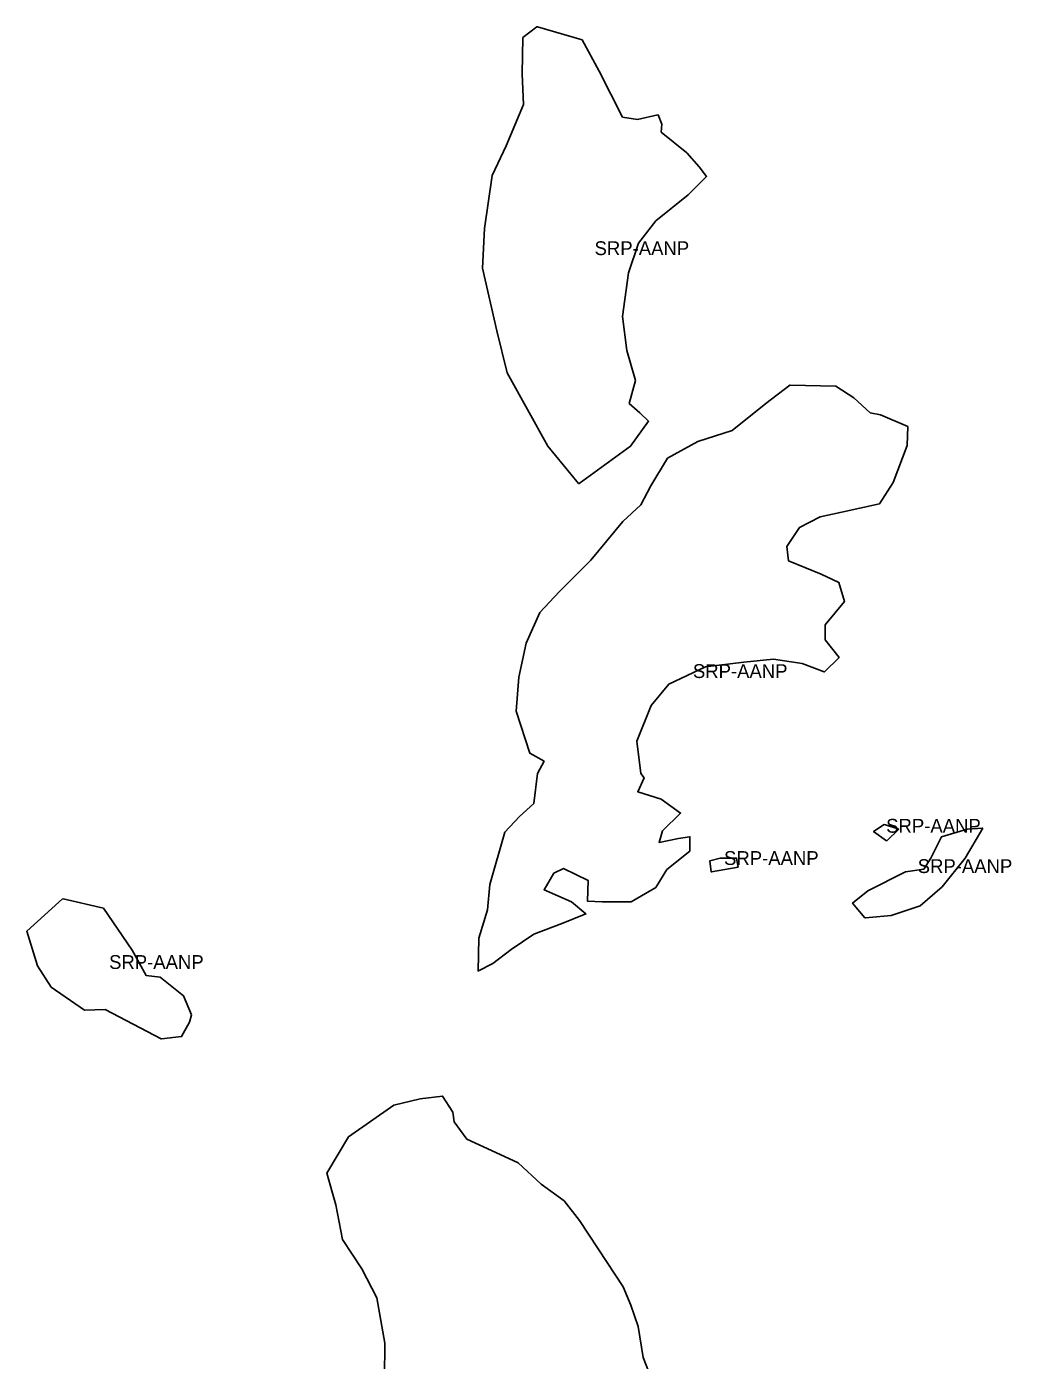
# Model space of a CAD drawing. Extents: x 598968 to 613553, y 4409678 to 4430833.
# Drawn here: x 602726 to 603580, y 4429676 to 4430833 of the extents above; entities that cross this region are included whole.
import ezdxf

# ---------------------------------------------------------------- set-up
doc = ezdxf.new("R2010")
doc.units = 0
doc.layers.add('Sòl Rústic Protegit - Alt Nivell de Protecció', color=7, linetype='Continuous')

msp = doc.modelspace()

# ---------------------------------------------------------------- linework, layer by layer
at = {"layer": 'Sòl Rústic Protegit - Alt Nivell de Protecció'}
for points in [[(603168.5551, 4430833.0102), (603168.4259, 4430832.91), (603168.1887, 4430832.9804), (603155.9389, 4430823.4804), (603155.4391, 4430791.9808), (603156.6267, 4430765.481), (603141.6271, 4430729.4814), (603129.4397, 4430703.9818), (603122.6277, 4430657.9822), (603121.0029, 4430623.4826), (603133.5033, 4430568.983), (603142.3159, 4430532.4834), (603177.5037, 4430468.984), (603204.3165, 4430436.4842), (603204.5573, 4430436.6592), (603204.6801, 4430436.5102), (603249.3675, 4430469.0102), (603264.9925, 4430490.5102), (603257.4925, 4430498.0102), (603248.3051, 4430506.0102), (603253.6801, 4430526.0102), (603246.0551, 4430552.0102), (603242.4925, 4430581.5102), (603247.5551, 4430619.5102), (603256.3675, 4430645.0102), (603271.3051, 4430664.5102), (603299.3675, 4430687.0102), (603315.3675, 4430703.0102), (603308.8051, 4430711.5102), (603298.3051, 4430723.5102), (603275.9925, 4430741.5102), (603276.5551, 4430748.5102), (603273.3051, 4430756.5102), (603272.9589, 4430756.4316), (603272.9389, 4430756.4808), (603255.5383, 4430752.5318), (603242.4925, 4430754.5102), (603222.3051, 4430794.5102), (603207.3051, 4430821.5102)], [(603387.8051, 4430522.0102), (603387.7593, 4430521.9746), (603387.4401, 4430521.9826), (603366.8153, 4430505.9828), (603337.4407, 4430482.4832), (603307.8159, 4430472.9834), (603281.3159, 4430458.4836), (603266.9413, 4430434.484), (603258.4413, 4430417.9842), (603242.8165, 4430403.4844), (603214.8169, 4430369.9848), (603187.5047, 4430342.4852), (603170.6923, 4430324.4854), (603158.8175, 4430297.9856), (603152.5053, 4430268.486), (603150.1305, 4430238.9862), (603162.0057, 4430202.4866), (603174.3181, 4430195.4866), (603168.8183, 4430184.9868), (603165.6309, 4430158.987), (603153.0061, 4430147.4872), (603140.3187, 4430133.9874), (603127.1941, 4430088.4878), (603125.3193, 4430066.488), (603117.6945, 4430041.9884), (603117.1321, 4430013.4886), (603117.4959, 4430013.6806), (603117.4925, 4430013.5102), (603129.8051, 4430020.0102), (603145.8051, 4430032.0102), (603165.3675, 4430045.5102), (603190.6801, 4430055.0102), (603210.6801, 4430063.0102), (603198.0551, 4430073.5102), (603174.3675, 4430084.0102), (603182.8675, 4430098.5102), (603191.3453, 4430102.4136), (603212.6937, 4430091.9874), (603212.1315, 4430073.9876), (603224.8189, 4430073.4876), (603249.4437, 4430073.4876), (603249.4825, 4430073.5102), (603249.8051, 4430073.5102), (603271.1801, 4430086.0102), (603280.9925, 4430101.5102), (603300.6801, 4430117.5102), (603300.8675, 4430130.0102), (603300.5053, 4430129.953), (603300.5057, 4430129.9868), (603291.0057, 4430128.4868), (603274.1955, 4430125.0638), (603277.0551, 4430135.0102), (603292.8051, 4430150.5102), (603276.0551, 4430162.5102), (603255.6801, 4430169.0102), (603261.0551, 4430181.0102), (603258.3675, 4430185.0102), (603254.8051, 4430213.0102), (603267.1801, 4430244.0102), (603282.4925, 4430262.5102), (603314.4925, 4430277.5102), (603347.6801, 4430281.5102), (603373.4819, 4430283.9794), (603398.1919, 4430280.485), (603417.1919, 4430272.985), (603417.3145, 4430273.1052), (603417.5551, 4430273.0102), (603430.3051, 4430285.5102), (603418.3051, 4430301.0102), (603418.1801, 4430314.0102), (603434.8675, 4430334.0102), (603430.0551, 4430350.5102), (603414.8051, 4430358.0102), (603386.3675, 4430369.5102), (603384.8051, 4430382.0102), (603395.8051, 4430398.5102), (603413.8051, 4430407.5102), (603431.1801, 4430411.5102), (603465.3675, 4430419.0102), (603477.1801, 4430437.5102), (603489.3051, 4430469.5102), (603489.8051, 4430486.0102), (603466.3051, 4430496.0102), (603457.1801, 4430498.0102), (603442.9925, 4430511.0102), (603427.5551, 4430521.0102)], [(603554.8675, 4430137.5102), (603554.5031, 4430137.4826), (603554.5049, 4430137.4856), (603541.3175, 4430136.4858), (603518.9425, 4430129.9858), (603509.8177, 4430111.486), (603503.8177, 4430101.9862), (603487.8179, 4430099.4862), (603455.3181, 4430082.9866), (603442.0057, 4430072.4868), (603452.6933, 4430059.4868), (603453.0483, 4430059.5186), (603453.0551, 4430059.5102), (603475.3051, 4430061.5102), (603500.4925, 4430070.0102), (603519.5551, 4430086.5102), (603539.4925, 4430111.5102)], [(603469.6801, 4430140.5102), (603469.5355, 4430140.4152), (603469.3177, 4430140.486), (603460.1927, 4430134.486), (603471.4427, 4430126.486), (603471.6093, 4430126.6496), (603471.8051, 4430126.5102), (603481.9925, 4430136.5102)], [(603342.8051, 4430103.5102), (603341.3675, 4430111.5102), (603327.5551, 4430111.5102), (603327.4705, 4430111.487), (603327.1933, 4430111.4868), (603318.1309, 4430108.9868), (603319.3183, 4430099.487), (603319.6753, 4430099.5486), (603319.6801, 4430099.5102)], [(602757.1801, 4430076.0102), (602757.0893, 4430075.9286), (602756.8207, 4430075.99), (602725.6335, 4430047.9906), (602735.0087, 4430017.9908), (602746.8211, 4429999.491), (602775.6337, 4429979.491), (602793.6961, 4429979.9908), (602842.3211, 4429954.4908), (602842.6457, 4429954.5284), (602842.6801, 4429954.5102), (602859.9925, 4429956.5102), (602866.8051, 4429969.0102), (602868.5551, 4429975.5102), (602861.6801, 4429992.0102), (602841.4925, 4430008.0102), (602829.3051, 4430009.5102), (602817.0551, 4430031.5102), (602792.1801, 4430068.0102)]]:
    msp.add_lwpolyline(points, close=True, dxfattribs=at)
msp.add_lwpolyline([(603267.5091, 4429659.4914), (603260.199, 4429677.985), (603260.1965, 4429677.9914), (603256.0089, 4429704.991), (603249.511, 4429723.4845), (603249.5087, 4429723.491), (603242.9487, 4429739.4844), (603242.9461, 4429739.4908), (603229.1998, 4429760.485), (603229.1961, 4429760.4906), (603205.1996, 4429796.9848), (603205.1957, 4429796.9902), (603191.8248, 4429813.985), (603191.8207, 4429813.9902), (603171.8207, 4429828.4902), (603151.8207, 4429846.9902), (603132.4457, 4429855.9902), (603107.4457, 4429867.4902), (603096.4496, 4429882.4846), (603096.4457, 4429882.49), (603095.3207, 4429890.9888), (603086.3361, 4429904.9658), (603086.3242, 4429904.9842), (603086.3205, 4429904.9898), (603067.0081, 4429902.49), (603044.0081, 4429896.9902), (603004.6961, 4429869.4906), (602985.9463, 4429837.991), (602985.9481, 4429837.9846), (602993.6339, 4429810.4914), (602993.6352, 4429810.4849), (602999.6341, 4429780.4916), (602999.6379, 4429780.4859), (603016.4467, 4429754.9918), (603016.4499, 4429754.9857), (603029.4469, 4429729.9918), (603036.1971, 4429690.4922), (603035.9473, 4429660.4926)], dxfattribs=at)

# ---------------------------------------------------------------- texts
for p in [(603218.1852, 4430634.7472), (603303.4686, 4430267.7494), (603471.0926, 4430133.4981), (603330.468, 4430105.4986), (603498.4366, 4430098.4985), (602797.0943, 4430015.2505)]:
    msp.add_text('SRP-AANP', height=12, dxfattribs=at).set_placement(p)

doc.saveas('drawing.dxf')
